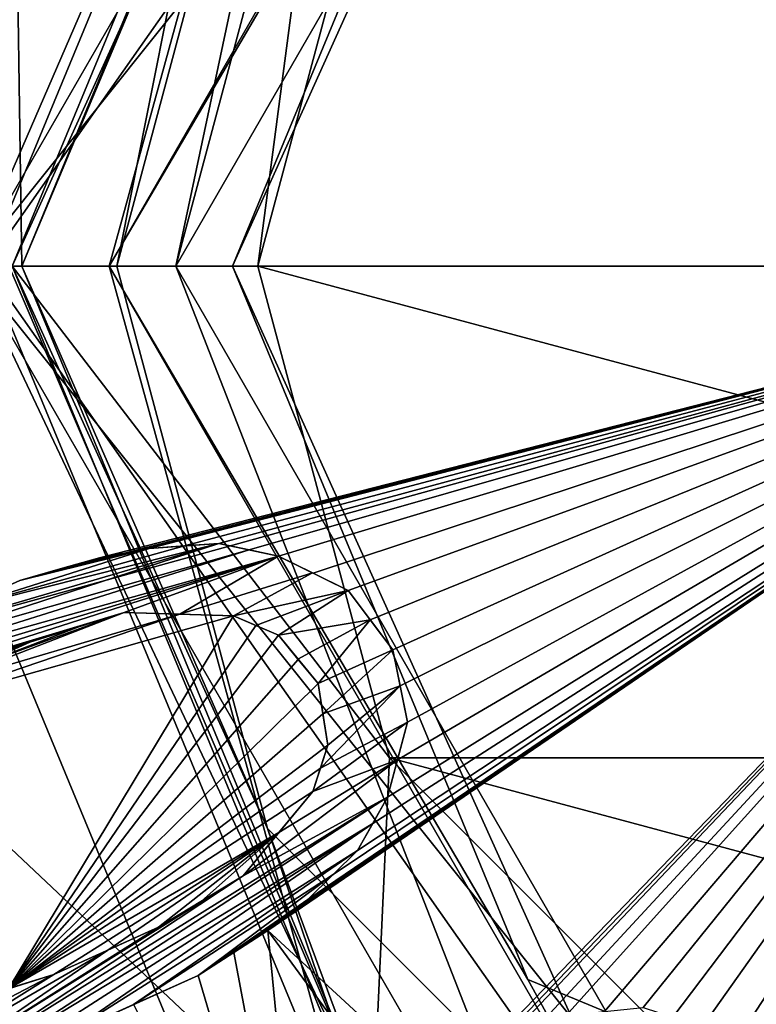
# Model space of a CAD drawing. Header units: millimetres. Extents: x -20 to 172, y -100 to 100.
# Tile 330 of 346: x 112 to 117, y 69 to 75. Entities that reach past the tile are written whole.
import ezdxf

# ---------------------------------------------------------------- set-up
doc = ezdxf.new("R2010")
doc.units = ezdxf.units.MM
doc.header["$LTSCALE"] = 37.722908
for name, color, linetype in [('1328', 7, 'CONTINUOUS'), ('1329', 7, 'CONTINUOUS'), ('1332', 7, 'CONTINUOUS'), ('1333', 7, 'CONTINUOUS'), ('1636', 7, 'CONTINUOUS'), ('1637', 7, 'CONTINUOUS'), ('1644', 7, 'CONTINUOUS'), ('1645', 7, 'CONTINUOUS'), ('1646', 7, 'CONTINUOUS'), ('1647', 7, 'CONTINUOUS'), ('1648', 7, 'CONTINUOUS'), ('1649', 7, 'CONTINUOUS'), ('1795', 7, 'CONTINUOUS'), ('1796', 7, 'CONTINUOUS'), ('1797', 7, 'CONTINUOUS'), ('1798', 7, 'CONTINUOUS'), ('3853', 7, 'CONTINUOUS'), ('3854', 7, 'CONTINUOUS'), ('3856', 7, 'CONTINUOUS'), ('3857', 7, 'CONTINUOUS'), ('3870', 7, 'CONTINUOUS'), ('3875', 7, 'CONTINUOUS'), ('3876', 7, 'CONTINUOUS'), ('3878', 7, 'CONTINUOUS'), ('3879', 7, 'CONTINUOUS'), ('3880', 7, 'CONTINUOUS'), ('3881', 7, 'CONTINUOUS'), ('3882', 7, 'CONTINUOUS'), ('4024', 7, 'CONTINUOUS'), ('4025', 7, 'CONTINUOUS'), ('4026', 7, 'CONTINUOUS'), ('4027', 7, 'CONTINUOUS'), ('4028', 7, 'CONTINUOUS'), ('4029', 7, 'CONTINUOUS'), ('4030', 7, 'CONTINUOUS'), ('4031', 7, 'CONTINUOUS'), ('4032', 7, 'CONTINUOUS'), ('4033', 7, 'CONTINUOUS'), ('4034', 7, 'CONTINUOUS'), ('4035', 7, 'CONTINUOUS'), ('4036', 7, 'CONTINUOUS'), ('4037', 7, 'CONTINUOUS'), ('4050', 7, 'CONTINUOUS'), ('4058', 7, 'CONTINUOUS'), ('4059', 7, 'CONTINUOUS'), ('4060', 7, 'CONTINUOUS'), ('4061', 7, 'CONTINUOUS'), ('4062', 7, 'CONTINUOUS'), ('4063', 7, 'CONTINUOUS'), ('4064', 7, 'CONTINUOUS'), ('4065', 7, 'CONTINUOUS'), ('4066', 7, 'CONTINUOUS'), ('4067', 7, 'CONTINUOUS'), ('4069', 7, 'CONTINUOUS')]:
    doc.layers.add(name, color=color, linetype=linetype)

msp = doc.modelspace()

# ---------------------------------------------------------------- linework, layer by layer
at = {"layer": '1328', "color": 7, "linetype": 'Continuous', "true_color": 0xf5f5f5}
for points in [[(111, 73.5, -15), (109.3935, 84.1065, -15), (113.636, 79.864, -15), (111, 73.5, -15)], [(109.3935, 62.8935, -15), (105, 73.5, -15), (113.636, 67.136, -15), (109.3935, 62.8935, -15)], [(113.636, 67.136, -15), (105, 73.5, -15), (111, 73.5, -15), (113.636, 67.136, -15)]]:
    msp.add_3dface(points, dxfattribs=at)
at = {"layer": '1329', "color": 7, "linetype": 'Continuous', "true_color": 0xf5f5f5}
for points in [[(109.3935, 84.1065, -12), (105, 73.5, -12), (113.636, 79.864, -12), (109.3935, 84.1065, -12)], [(113.636, 79.864, -12), (105, 73.5, -12), (111, 73.5, -12), (113.636, 79.864, -12)], [(111, 73.5, -12), (109.3935, 62.8935, -12), (113.636, 67.136, -12), (111, 73.5, -12)]]:
    msp.add_3dface(points, dxfattribs=at)
at = {"layer": '1332', "color": 7, "linetype": 'Continuous', "true_color": 0xf5f5f5}
for points in [[(113.636, 67.136, -15), (111, 73.5, -15), (113.636, 67.136, -12), (113.636, 67.136, -15)], [(111, 73.5, -15), (111, 73.5, -12), (113.636, 67.136, -12), (111, 73.5, -15)]]:
    msp.add_3dface(points, dxfattribs=at)
at = {"layer": '1333', "color": 7, "linetype": 'Continuous', "true_color": 0xf5f5f5}
for points in [[(111, 73.5, -15), (113.636, 79.864, -15), (111, 73.5, -12), (111, 73.5, -15)], [(113.636, 79.864, -15), (113.636, 79.864, -12), (111, 73.5, -12), (113.636, 79.864, -15)]]:
    msp.add_3dface(points, dxfattribs=at)
at = {"layer": '1636', "color": 7, "linetype": 'Continuous', "true_color": 0xf5f5f5}
for points in [[(111.75, 73.5, -15), (115.875, 80.6447, -15), (108, 73.5, -15), (111.75, 73.5, -15)], [(108, 73.5, -15), (115.875, 80.6447, -15), (109.6088, 79.5008, -15), (108, 73.5, -15)], [(115.875, 66.3553, -15), (111.75, 73.5, -15), (109.6088, 67.4992, -15), (115.875, 66.3553, -15)]]:
    msp.add_3dface(points, dxfattribs=at)
at = {"layer": '1637', "color": 7, "linetype": 'Continuous', "true_color": 0xf5f5f5}
for points in [[(111.75, 73.5, -28.55), (109.6088, 79.5008, -28.55), (114.3619, 79.5221, -28.55), (111.75, 73.5, -28.55)], [(109.6088, 67.4992, -28.55), (108, 73.5, -28.55), (114.776, 67.1154, -28.55), (109.6088, 67.4992, -28.55)], [(114.776, 67.1154, -28.55), (108, 73.5, -28.55), (111.75, 73.5, -28.55), (114.776, 67.1154, -28.55)]]:
    msp.add_3dface(points, dxfattribs=at)
at = {"layer": '1644', "color": 7, "linetype": 'Continuous', "true_color": 0xf5f5f5}
for points in [[(114.0093, 76.9587, -27.2175), (116.5413, 79.4907, -27.2175), (113.0825, 73.5, -16.3325), (114.0093, 76.9587, -27.2175)], [(113.0825, 73.5, -16.3325), (116.5413, 79.4907, -27.2175), (116.5413, 79.4907, -16.3325), (113.0825, 73.5, -16.3325)], [(113.0825, 73.5, -27.2175), (114.0093, 76.9587, -27.2175), (113.0825, 73.5, -16.3325), (113.0825, 73.5, -27.2175)]]:
    msp.add_3dface(points, dxfattribs=at)
at = {"layer": '1645', "color": 7, "linetype": 'Continuous', "true_color": 0xf5f5f5}
for points in [[(113.0825, 73.5, -27.2175), (113.0825, 73.5, -16.3325), (116.5413, 67.5093, -16.3325), (113.0825, 73.5, -27.2175)], [(116.5413, 67.5093, -27.2175), (113.0825, 73.5, -27.2175), (116.5413, 67.5093, -16.3325), (116.5413, 67.5093, -27.2175)]]:
    msp.add_3dface(points, dxfattribs=at)
at = {"layer": '1646', "color": 7, "linetype": 'Continuous', "true_color": 0xf5f5f5}
for points in [[(114.776, 67.1154, -28.55), (111.75, 73.5, -28.55), (116.5413, 67.5093, -27.2175), (114.776, 67.1154, -28.55)], [(111.75, 73.5, -28.55), (113.0825, 73.5, -27.2175), (116.5413, 67.5093, -27.2175), (111.75, 73.5, -28.55)]]:
    msp.add_3dface(points, dxfattribs=at)
at = {"layer": '1647', "color": 7, "linetype": 'Continuous', "true_color": 0xf5f5f5}
for points in [[(111.75, 73.5, -28.55), (114.3619, 79.5221, -28.55), (113.0825, 73.5, -27.2175), (111.75, 73.5, -28.55)], [(114.3619, 79.5221, -28.55), (114.0093, 76.9587, -27.2175), (113.0825, 73.5, -27.2175), (114.3619, 79.5221, -28.55)]]:
    msp.add_3dface(points, dxfattribs=at)
at = {"layer": '1648', "color": 7, "linetype": 'Continuous', "true_color": 0xf5f5f5}
for points in [[(111.75, 73.5, -15), (115.875, 66.3553, -15), (113.0825, 73.5, -16.3325), (111.75, 73.5, -15)], [(113.0825, 73.5, -16.3325), (115.875, 66.3553, -15), (116.5413, 67.5093, -16.3325), (113.0825, 73.5, -16.3325)]]:
    msp.add_3dface(points, dxfattribs=at)
at = {"layer": '1649', "color": 7, "linetype": 'Continuous', "true_color": 0xf5f5f5}
for points in [[(115.875, 80.6447, -15), (111.75, 73.5, -15), (116.5413, 79.4907, -16.3325), (115.875, 80.6447, -15)], [(111.75, 73.5, -15), (113.0825, 73.5, -16.3325), (116.5413, 79.4907, -16.3325), (111.75, 73.5, -15)]]:
    msp.add_3dface(points, dxfattribs=at)
at = {"layer": '1795', "color": 250, "linetype": 'Continuous', "true_color": 0x191919}
for points in [[(111.85, 73.5, -61), (114.2371, 67.7371, -61), (112.65, 73.5, -60.2), (111.85, 73.5, -61)], [(114.2371, 67.7371, -61), (111.85, 73.5, -61), (116.325, 67.1347, -61.8), (114.2371, 67.7371, -61)], [(116.325, 67.1347, -61.8), (111.85, 73.5, -61), (112.65, 73.5, -61.8), (116.325, 67.1347, -61.8)], [(112.65, 73.5, -60.2), (114.2371, 67.7371, -61), (116.325, 67.1347, -60.2), (112.65, 73.5, -60.2)]]:
    msp.add_3dface(points, dxfattribs=at)
at = {"layer": '1796', "color": 250, "linetype": 'Continuous', "true_color": 0x191919}
for points in [[(112.65, 73.5, -60.2), (116.325, 67.1347, -60.2), (113.45, 73.5, -61), (112.65, 73.5, -60.2)], [(116.325, 67.1347, -61.8), (112.65, 73.5, -61.8), (115.3685, 68.8685, -61), (116.325, 67.1347, -61.8)], [(115.3685, 68.8685, -61), (112.65, 73.5, -61.8), (113.45, 73.5, -61), (115.3685, 68.8685, -61)], [(116.325, 67.1347, -60.2), (115.3685, 68.8685, -61), (113.45, 73.5, -61), (116.325, 67.1347, -60.2)], [(116.325, 67.1347, -60.2), (120, 66.95, -61), (115.3685, 68.8685, -61), (116.325, 67.1347, -60.2)], [(120, 66.95, -61), (116.325, 67.1347, -61.8), (115.3685, 68.8685, -61), (120, 66.95, -61)]]:
    msp.add_3dface(points, dxfattribs=at)
at = {"layer": '1797', "color": 250, "linetype": 'Continuous', "true_color": 0x191919}
for points in [[(111.85, 73.5, -61), (112.65, 73.5, -60.2), (116.325, 79.8653, -60.2), (111.85, 73.5, -61)], [(111.85, 73.5, -61), (116.325, 79.8653, -60.2), (114.2371, 79.2629, -61), (111.85, 73.5, -61)], [(112.65, 73.5, -61.8), (114.2371, 79.2629, -61), (116.325, 79.8653, -61.8), (112.65, 73.5, -61.8)], [(112.65, 73.5, -61.8), (111.85, 73.5, -61), (114.2371, 79.2629, -61), (112.65, 73.5, -61.8)]]:
    msp.add_3dface(points, dxfattribs=at)
at = {"layer": '1798', "color": 250, "linetype": 'Continuous', "true_color": 0x191919}
for points in [[(116.325, 79.8653, -60.2), (112.65, 73.5, -60.2), (115.3685, 78.1315, -61), (116.325, 79.8653, -60.2)], [(113.45, 73.5, -61), (112.65, 73.5, -61.8), (116.325, 79.8653, -61.8), (113.45, 73.5, -61)], [(113.45, 73.5, -61), (116.325, 79.8653, -61.8), (115.3685, 78.1315, -61), (113.45, 73.5, -61)], [(112.65, 73.5, -60.2), (113.45, 73.5, -61), (115.3685, 78.1315, -61), (112.65, 73.5, -60.2)]]:
    msp.add_3dface(points, dxfattribs=at)
at = {"layer": '3853', "color": 7, "linetype": 'Continuous', "true_color": 0xf5f5f5}
for points in [[(111.1972, 71.0649, 19.0401), (120, 73.5, 20.5), (110.7227, 73.5, 18.9925), (111.1972, 71.0649, 19.0401)], [(112.0697, 71.4592, 19.3325), (120, 73.5, 20.5), (111.1972, 71.0649, 19.0401), (112.0697, 71.4592, 19.3325)], [(112.5866, 71.607, 19.4833), (120, 73.5, 20.5), (112.0697, 71.4592, 19.3325), (112.5866, 71.607, 19.4833)], [(112.7498, 71.6375, 19.5276), (120, 73.5, 20.5), (112.5866, 71.607, 19.4833), (112.7498, 71.6375, 19.5276)], [(112.9096, 71.6673, 19.57), (120, 73.5, 20.5), (112.7498, 71.6375, 19.5276), (112.9096, 71.6673, 19.57)], [(113.1391, 71.684, 19.6275), (120, 73.5, 20.5), (112.9096, 71.6673, 19.57), (113.1391, 71.684, 19.6275)], [(113.3617, 71.7001, 19.6813), (120, 73.5, 20.5), (113.1391, 71.684, 19.6275), (113.3617, 71.7001, 19.6813)], [(113.5584, 71.6584, 19.7237), (120, 73.5, 20.5), (113.3617, 71.7001, 19.6813), (113.5584, 71.6584, 19.7237)], [(113.749, 71.618, 19.7635), (120, 73.5, 20.5), (113.5584, 71.6584, 19.7237), (113.749, 71.618, 19.7635)], [(114.8229, 68.1341, 19.5354), (120, 73.5, 20.5), (113.6805, 69.1865, 19.4833), (114.8229, 68.1341, 19.5354)], [(113.6805, 69.1865, 19.4833), (120, 73.5, 20.5), (113.8123, 69.2897, 19.528), (113.6805, 69.1865, 19.4833)], [(113.975, 71.5057, 19.8044), (120, 73.5, 20.5), (113.749, 71.618, 19.7635), (113.975, 71.5057, 19.8044)], [(113.8123, 69.2897, 19.528), (120, 73.5, 20.5), (113.9391, 69.3891, 19.57), (113.8123, 69.2897, 19.528)], [(113.9391, 69.3891, 19.57), (120, 73.5, 20.5), (114.1032, 69.5502, 19.6274), (113.9391, 69.3891, 19.57)], [(114.2007, 71.3935, 19.843), (120, 73.5, 20.5), (113.975, 71.5057, 19.8044), (114.2007, 71.3935, 19.843)], [(114.1032, 69.5502, 19.6274), (120, 73.5, 20.5), (114.2626, 69.7068, 19.6813), (114.1032, 69.5502, 19.6274)], [(114.3437, 71.2044, 19.8571), (120, 73.5, 20.5), (114.2007, 71.3935, 19.843), (114.3437, 71.2044, 19.8571)], [(114.2626, 69.7068, 19.6813), (120, 73.5, 20.5), (114.3617, 69.8828, 19.7239), (114.2626, 69.7068, 19.6813)], [(114.4907, 71.0101, 19.8695), (120, 73.5, 20.5), (114.3437, 71.2044, 19.8571), (114.4907, 71.0101, 19.8695)], [(114.3617, 69.8828, 19.7239), (120, 73.5, 20.5), (114.4569, 70.0518, 19.7635), (114.3617, 69.8828, 19.7239)], [(114.4569, 70.0518, 19.7635), (120, 73.5, 20.5), (114.522, 70.2959, 19.8045), (114.4569, 70.0518, 19.7635)], [(114.5388, 70.7746, 19.8572), (120, 73.5, 20.5), (114.4907, 71.0101, 19.8695), (114.5388, 70.7746, 19.8572)], [(114.522, 70.2959, 19.8045), (120, 73.5, 20.5), (114.5868, 70.5392, 19.843), (114.522, 70.2959, 19.8045)], [(114.5868, 70.5392, 19.843), (120, 73.5, 20.5), (114.5388, 70.7746, 19.8572), (114.5868, 70.5392, 19.843)], [(115.0379, 68.3179, 19.608), (120, 73.5, 20.5), (114.8229, 68.1341, 19.5354), (115.0379, 68.3179, 19.608)], [(115.2443, 68.4944, 19.6748), (120, 73.5, 20.5), (115.0379, 68.3179, 19.608), (115.2443, 68.4944, 19.6748)], [(115.4318, 68.5648, 19.7178), (120, 73.5, 20.5), (115.2443, 68.4944, 19.6748), (115.4318, 68.5648, 19.7178)], [(115.6149, 68.6337, 19.7584), (120, 73.5, 20.5), (115.4318, 68.5648, 19.7178), (115.6149, 68.6337, 19.7584)], [(115.8653, 68.6607, 19.8003), (120, 73.5, 20.5), (115.6149, 68.6337, 19.7584), (115.8653, 68.6607, 19.8003)], [(116.1165, 68.6877, 19.84), (120, 73.5, 20.5), (115.8653, 68.6607, 19.8003), (116.1165, 68.6877, 19.84)], [(116.3091, 68.6256, 19.855), (120, 73.5, 20.5), (116.1165, 68.6877, 19.84), (116.3091, 68.6256, 19.855)], [(116.5018, 68.5635, 19.8685), (120, 73.5, 20.5), (116.3091, 68.6256, 19.855), (116.5018, 68.5635, 19.8685)], [(116.6982, 68.4355, 19.8695), (120, 73.5, 20.5), (116.5018, 68.5635, 19.8685), (116.6982, 68.4355, 19.8695)], [(116.8945, 68.3075, 19.8685), (120, 73.5, 20.5), (116.6982, 68.4355, 19.8695), (116.8945, 68.3075, 19.8685)], [(112.332, 71.5342, 19.4104), (112.5866, 71.607, 19.4833), (112.0697, 71.4592, 19.3325), (112.332, 71.5342, 19.4104)], [(111.6416, 71.2657, 19.1935), (112.0697, 71.4592, 19.3325), (111.1972, 71.0649, 19.0401), (111.6416, 71.2657, 19.1935)], [(113.4581, 69.0439, 19.4106), (113.9445, 66.4719, 18.9926), (113.6805, 69.1865, 19.4833), (113.4581, 69.0439, 19.4106)], [(114.6486, 67.8668, 19.451), (114.8229, 68.1341, 19.5354), (113.6805, 69.1865, 19.4833), (114.6486, 67.8668, 19.451)], [(113.9445, 66.4719, 18.9926), (114.6486, 67.8668, 19.451), (113.6805, 69.1865, 19.4833), (113.9445, 66.4719, 18.9926)], [(113.228, 68.8963, 19.3325), (113.9445, 66.4719, 18.9926), (113.4581, 69.0439, 19.4106), (113.228, 68.8963, 19.3325)], [(112.8086, 68.7067, 19.1964), (113.9445, 66.4719, 18.9926), (113.228, 68.8963, 19.3325), (112.8086, 68.7067, 19.1964)]]:
    msp.add_3dface(points, dxfattribs=at)
at = {"layer": '3854', "color": 7, "linetype": 'Continuous', "true_color": 0xf5f5f5}
for points in [[(114.3575, 67.8559, -10), (112.019, 73.5, -10), (114.3566, 67.8566, -66.4045), (114.3575, 67.8559, -10)], [(114.3566, 67.8566, -66.4045), (112.019, 73.5, -10), (112.019, 73.5, -66.4045), (114.3566, 67.8566, -66.4045)]]:
    msp.add_3dface(points, dxfattribs=at)
at = {"layer": '3856', "color": 7, "linetype": 'Continuous', "true_color": 0xf5f5f5}
for points in [[(105.7613, 83.845, 14.625), (102.4, 73.5, 14.625), (112.9127, 79.4866, 18.9925), (105.7613, 83.845, 14.625)], [(120, 73.5, 20.5), (118.4489, 82.6467, 18.9925), (112.9127, 79.4866, 18.9925), (120, 73.5, 20.5)], [(102.4, 73.5, 14.625), (110.7227, 73.5, 18.9925), (112.9127, 79.4866, 18.9925), (102.4, 73.5, 14.625)], [(110.7227, 73.5, 18.9925), (120, 73.5, 20.5), (112.9127, 79.4866, 18.9925), (110.7227, 73.5, 18.9925)], [(111.455, 70.7527, 19.0913), (111.1798, 70.5854, 18.9885), (113.109, 71.2399, 19.5883), (111.455, 70.7527, 19.0913)], [(113.109, 71.2399, 19.5883), (111.1798, 70.5854, 18.9885), (113.4578, 71.2292, 19.6699), (113.109, 71.2399, 19.5883)], [(111.1798, 70.5854, 18.9885), (111.9958, 68.8094, 18.9925), (113.4578, 71.2292, 19.6699), (111.1798, 70.5854, 18.9885)], [(111.8033, 70.9101, 19.2107), (111.455, 70.7527, 19.0913), (112.7474, 71.2511, 19.499), (111.8033, 70.9101, 19.2107)], [(112.7474, 71.2511, 19.499), (111.455, 70.7527, 19.0913), (113.109, 71.2399, 19.5883), (112.7474, 71.2511, 19.499)], [(112.4463, 71.157, 19.4124), (111.8033, 70.9101, 19.2107), (112.7474, 71.2511, 19.499), (112.4463, 71.157, 19.4124)], [(113.4578, 71.2292, 19.6699), (111.9958, 68.8094, 18.9925), (113.6029, 71.1663, 19.6977), (113.4578, 71.2292, 19.6699)], [(112.1336, 71.0594, 19.3186), (111.8033, 70.9101, 19.2107), (112.4463, 71.157, 19.4124), (112.1336, 71.0594, 19.3186)], [(113.6029, 71.1663, 19.6977), (111.9958, 68.8094, 18.9925), (113.7482, 71.1032, 19.7247), (113.6029, 71.1663, 19.6977)], [(113.7482, 71.1032, 19.7247), (111.9958, 68.8094, 18.9925), (113.8771, 70.9472, 19.7391), (113.7482, 71.1032, 19.7247)], [(113.8771, 70.9472, 19.7391), (111.9958, 68.8094, 18.9925), (114.006, 70.7911, 19.7521), (113.8771, 70.9472, 19.7391)], [(114.006, 70.7911, 19.7521), (111.9958, 68.8094, 18.9925), (114.0376, 70.5936, 19.7393), (114.006, 70.7911, 19.7521)], [(114.0376, 70.5936, 19.7393), (111.9958, 68.8094, 18.9925), (114.0699, 70.3913, 19.7247), (114.0376, 70.5936, 19.7393)], [(114.0699, 70.3913, 19.7247), (111.9958, 68.8094, 18.9925), (114.0213, 70.2407, 19.6977), (114.0699, 70.3913, 19.7247)], [(114.0213, 70.2407, 19.6977), (111.9958, 68.8094, 18.9925), (113.9726, 70.0901, 19.6699), (114.0213, 70.2407, 19.6977)], [(113.9726, 70.0901, 19.6699), (111.9958, 68.8094, 18.9925), (113.7516, 69.8229, 19.5889), (113.9726, 70.0901, 19.6699)], [(111.9958, 68.8094, 18.9925), (112.2915, 68.9017, 19.0913), (113.7516, 69.8229, 19.5889), (111.9958, 68.8094, 18.9925)], [(113.7516, 69.8229, 19.5889), (112.2915, 68.9017, 19.0913), (112.6413, 69.0598, 19.2111), (113.7516, 69.8229, 19.5889)], [(112.9701, 69.2084, 19.3186), (113.7516, 69.8229, 19.5889), (112.6413, 69.0598, 19.2111), (112.9701, 69.2084, 19.3186)], [(113.2498, 69.3784, 19.4124), (113.7516, 69.8229, 19.5889), (112.9701, 69.2084, 19.3186), (113.2498, 69.3784, 19.4124)], [(113.5196, 69.5425, 19.499), (113.7516, 69.8229, 19.5889), (113.2498, 69.3784, 19.4124), (113.5196, 69.5425, 19.499)]]:
    msp.add_3dface(points, dxfattribs=at)
at = {"layer": '3857', "color": 7, "linetype": 'Continuous', "true_color": 0xf5f5f5}
for points in [[(112.019, 73.5, -10), (114.3575, 79.1441, -10), (112.019, 73.5, -66.4045), (112.019, 73.5, -10)], [(112.019, 73.5, -66.4045), (114.3575, 79.1441, -10), (114.3566, 79.1434, -66.4045), (112.019, 73.5, -66.4045)]]:
    msp.add_3dface(points, dxfattribs=at)
at = {"layer": '3870', "color": 7, "linetype": 'Continuous', "true_color": 0xf5f5f5}
for points in [[(114.4698, 76.6918, -68), (126.3855, 73.5, -68), (113.6145, 73.5, -68), (114.4698, 76.6918, -68)], [(125.5302, 76.6918, -68), (126.3855, 73.5, -68), (114.4698, 76.6918, -68), (125.5302, 76.6918, -68)], [(113.6145, 73.5, -68), (126.3855, 73.5, -68), (125.5302, 70.3082, -68), (113.6145, 73.5, -68)], [(114.4698, 70.3082, -68), (113.6145, 73.5, -68), (125.5302, 70.3082, -68), (114.4698, 70.3082, -68)], [(116.8082, 67.9698, -68), (114.4698, 70.3082, -68), (123.1918, 67.9698, -68), (116.8082, 67.9698, -68)], [(123.1918, 67.9698, -68), (114.4698, 70.3082, -68), (125.5302, 70.3082, -68), (123.1918, 67.9698, -68)]]:
    msp.add_3dface(points, dxfattribs=at)
at = {"layer": '3875', "color": 7, "linetype": 'Continuous', "true_color": 0xf5f5f5}
for points in [[(113.6145, 73.5, -68), (114.4698, 70.3082, -68), (112.019, 73.5, -66.4045), (113.6145, 73.5, -68)], [(114.4698, 70.3082, -68), (114.3566, 67.8566, -66.4045), (112.019, 73.5, -66.4045), (114.4698, 70.3082, -68)], [(114.4698, 70.3082, -68), (116.8082, 67.9698, -68), (114.3566, 67.8566, -66.4045), (114.4698, 70.3082, -68)]]:
    msp.add_3dface(points, dxfattribs=at)
at = {"layer": '3876', "color": 7, "linetype": 'Continuous', "true_color": 0xf5f5f5}
for points in [[(113.6145, 73.5, -68), (112.019, 73.5, -66.4045), (114.3566, 79.1434, -66.4045), (113.6145, 73.5, -68)], [(114.4698, 76.6918, -68), (113.6145, 73.5, -68), (114.3566, 79.1434, -66.4045), (114.4698, 76.6918, -68)]]:
    msp.add_3dface(points, dxfattribs=at)
at = {"layer": '3878', "color": 7, "linetype": 'Continuous', "true_color": 0xf5f5f5}
for points in [[(112, 73.4981, 0.2898), (112, 79.1, 1.0205), (112.0825, 73.5, 0.2556), (112, 73.4981, 0.2898)], [(112, 79.1, 1.0205), (114.4015, 79.0985, 0.2556), (112.0825, 73.5, 0.2556), (112, 79.1, 1.0205)], [(114.4015, 67.9014, 0.2556), (112, 73.4981, 0.2898), (112.0825, 73.5, 0.2556), (114.4015, 67.9014, 0.2556)], [(112, 67.9, 1.0205), (112, 73.4981, 0.2898), (114.4015, 67.9014, 0.2556), (112, 67.9, 1.0205)]]:
    msp.add_3dface(points, dxfattribs=at)
at = {"layer": '3879', "color": 7, "linetype": 'Continuous', "true_color": 0xf5f5f5}
for points in [[(112.019, 73.5, -10), (113.6783, 77.1498, -10), (114.3575, 79.1441, -10), (112.019, 73.5, -10)], [(112.7, 73.5, -10), (113.6783, 77.1498, -10), (112.019, 73.5, -10), (112.7, 73.5, -10)], [(113.6783, 69.8502, -10), (112.7, 73.5, -10), (112.019, 73.5, -10), (113.6783, 69.8502, -10)], [(114.3575, 67.8559, -10), (113.6783, 69.8502, -10), (112.019, 73.5, -10), (114.3575, 67.8559, -10)], [(116.35, 67.178, -10), (113.6783, 69.8502, -10), (114.3575, 67.8559, -10), (116.35, 67.178, -10)]]:
    msp.add_3dface(points, dxfattribs=at)
at = {"layer": '3880', "color": 7, "linetype": 'Continuous', "true_color": 0xf5f5f5}
for points in [[(112.7, 73.5, -10), (113.6783, 69.8502, -10), (112.7, 73.5, -0.6683), (112.7, 73.5, -10)], [(112.7, 73.5, -0.6683), (113.6783, 69.8502, -10), (113.678, 69.85, -0.6683), (112.7, 73.5, -0.6683)], [(113.6783, 69.8502, -10), (116.35, 67.178, -10), (113.678, 69.85, -0.6683), (113.6783, 69.8502, -10)], [(113.678, 69.85, -0.6683), (116.35, 67.178, -10), (116.35, 67.178, -0.6683), (113.678, 69.85, -0.6683)]]:
    msp.add_3dface(points, dxfattribs=at)
at = {"layer": '3881', "color": 7, "linetype": 'Continuous', "true_color": 0xf5f5f5}
for points in [[(113.6783, 77.1498, -10), (112.7, 73.5, -10), (113.2549, 76.2916, -0.6683), (113.6783, 77.1498, -10)], [(112.7, 73.5, -10), (112.7, 73.5, -0.6683), (113.2549, 76.2916, -0.6683), (112.7, 73.5, -10)]]:
    msp.add_3dface(points, dxfattribs=at)
at = {"layer": '3882', "color": 7, "linetype": 'Continuous', "true_color": 0xf5f5f5}
for points in [[(114.4015, 79.0985, 0.2556), (113.2549, 76.2916, -0.6683), (112.0825, 73.5, 0.2556), (114.4015, 79.0985, 0.2556)], [(113.2549, 76.2916, -0.6683), (112.7, 73.5, -0.6683), (112.0825, 73.5, 0.2556), (113.2549, 76.2916, -0.6683)], [(112.7, 73.5, -0.6683), (113.678, 69.85, -0.6683), (112.0825, 73.5, 0.2556), (112.7, 73.5, -0.6683)], [(113.678, 69.85, -0.6683), (114.4015, 67.9014, 0.2556), (112.0825, 73.5, 0.2556), (113.678, 69.85, -0.6683)], [(113.678, 69.85, -0.6683), (116.35, 67.178, -0.6683), (114.4015, 67.9014, 0.2556), (113.678, 69.85, -0.6683)]]:
    msp.add_3dface(points, dxfattribs=at)
at = {"layer": '4024', "color": 7, "linetype": 'Continuous', "true_color": 0xf5f5f5}
for points in [[(112.8086, 68.7067, 19.1964), (113.228, 68.8963, 19.3325), (112.3555, 68.5019, 20.0907), (112.8086, 68.7067, 19.1964)], [(113.228, 68.8963, 19.3325), (113.228, 68.8963, 20.3725), (112.3555, 68.5019, 20.0907), (113.228, 68.8963, 19.3325)], [(112.3555, 68.5019, 20.0907), (113.228, 68.8963, 20.3725), (112.8086, 68.7067, 20.2413), (112.3555, 68.5019, 20.0907)]]:
    msp.add_3dface(points, dxfattribs=at)
at = {"layer": '4025', "color": 7, "linetype": 'Continuous', "true_color": 0xf5f5f5}
for points in [[(113.4581, 69.0439, 19.4106), (113.6805, 69.1865, 19.4833), (113.228, 68.8963, 20.3725), (113.4581, 69.0439, 19.4106)], [(113.228, 68.8963, 20.3725), (113.6805, 69.1865, 19.4833), (113.6805, 69.1865, 20.518), (113.228, 68.8963, 20.3725)], [(113.228, 68.8963, 20.3725), (113.6805, 69.1865, 20.518), (113.4581, 69.0439, 20.4479), (113.228, 68.8963, 20.3725)], [(113.228, 68.8963, 19.3325), (113.4581, 69.0439, 19.4106), (113.228, 68.8963, 20.3725), (113.228, 68.8963, 19.3325)]]:
    msp.add_3dface(points, dxfattribs=at)
at = {"layer": '4026', "color": 7, "linetype": 'Continuous', "true_color": 0xf5f5f5}
for points in [[(113.8123, 69.2897, 19.528), (113.9391, 69.3891, 19.57), (113.6805, 69.1865, 20.518), (113.8123, 69.2897, 19.528)], [(113.6805, 69.1865, 20.518), (113.9391, 69.3891, 19.57), (113.9391, 69.3891, 20.6016), (113.6805, 69.1865, 20.518)], [(113.6805, 69.1865, 20.518), (113.9391, 69.3891, 20.6016), (113.8122, 69.2897, 20.5611), (113.6805, 69.1865, 20.518)], [(113.6805, 69.1865, 19.4833), (113.8123, 69.2897, 19.528), (113.6805, 69.1865, 20.518), (113.6805, 69.1865, 19.4833)]]:
    msp.add_3dface(points, dxfattribs=at)
at = {"layer": '4027', "color": 7, "linetype": 'Continuous', "true_color": 0xf5f5f5}
for points in [[(114.1032, 69.5502, 19.6274), (114.2626, 69.7068, 19.6813), (113.9391, 69.3891, 20.6016), (114.1032, 69.5502, 19.6274)], [(113.9391, 69.3891, 20.6016), (114.2626, 69.7068, 19.6813), (114.2626, 69.7068, 20.709), (113.9391, 69.3891, 20.6016)], [(113.9391, 69.3891, 20.6016), (114.2626, 69.7068, 20.709), (114.1033, 69.5504, 20.6571), (113.9391, 69.3891, 20.6016)], [(113.9391, 69.3891, 19.57), (114.1032, 69.5502, 19.6274), (113.9391, 69.3891, 20.6016), (113.9391, 69.3891, 19.57)]]:
    msp.add_3dface(points, dxfattribs=at)
at = {"layer": '4028', "color": 7, "linetype": 'Continuous', "true_color": 0xf5f5f5}
for points in [[(114.3617, 69.8828, 19.7239), (114.4569, 70.0518, 19.7635), (114.2626, 69.7068, 20.709), (114.3617, 69.8828, 19.7239)], [(114.2626, 69.7068, 20.709), (114.4569, 70.0518, 19.7635), (114.4569, 70.0518, 20.7884), (114.2626, 69.7068, 20.709)], [(114.2626, 69.7068, 20.709), (114.4569, 70.0518, 20.7884), (114.3617, 69.8828, 20.7502), (114.2626, 69.7068, 20.709)], [(114.2626, 69.7068, 19.6813), (114.3617, 69.8828, 19.7239), (114.2626, 69.7068, 20.709), (114.2626, 69.7068, 19.6813)]]:
    msp.add_3dface(points, dxfattribs=at)
at = {"layer": '4029', "color": 7, "linetype": 'Continuous', "true_color": 0xf5f5f5}
for points in [[(114.522, 70.2959, 19.8045), (114.5868, 70.5392, 19.843), (114.4569, 70.0518, 20.7884), (114.522, 70.2959, 19.8045)], [(114.4569, 70.0518, 20.7884), (114.5868, 70.5392, 19.843), (114.5868, 70.5392, 20.8651), (114.4569, 70.0518, 20.7884)], [(114.4569, 70.0518, 20.7884), (114.5868, 70.5392, 20.8651), (114.522, 70.2959, 20.8279), (114.4569, 70.0518, 20.7884)], [(114.4569, 70.0518, 19.7635), (114.522, 70.2959, 19.8045), (114.4569, 70.0518, 20.7884), (114.4569, 70.0518, 19.7635)]]:
    msp.add_3dface(points, dxfattribs=at)
at = {"layer": '4030', "color": 7, "linetype": 'Continuous', "true_color": 0xf5f5f5}
for points in [[(114.5388, 70.7746, 19.8572), (114.4907, 71.0101, 19.8695), (114.5868, 70.5392, 20.8651), (114.5388, 70.7746, 19.8572)], [(114.5868, 70.5392, 20.8651), (114.4907, 71.0101, 19.8695), (114.4907, 71.0101, 20.8907), (114.5868, 70.5392, 20.8651)], [(114.5868, 70.5392, 20.8651), (114.4907, 71.0101, 20.8907), (114.5386, 70.7753, 20.8789), (114.5868, 70.5392, 20.8651)], [(114.5868, 70.5392, 19.843), (114.5388, 70.7746, 19.8572), (114.5868, 70.5392, 20.8651), (114.5868, 70.5392, 19.843)]]:
    msp.add_3dface(points, dxfattribs=at)
at = {"layer": '4031', "color": 7, "linetype": 'Continuous', "true_color": 0xf5f5f5}
for points in [[(114.4907, 71.0101, 19.8695), (114.3437, 71.2044, 19.8571), (114.2007, 71.3935, 20.8651), (114.4907, 71.0101, 19.8695)], [(114.4907, 71.0101, 19.8695), (114.2007, 71.3935, 20.8651), (114.3438, 71.2044, 20.8787), (114.4907, 71.0101, 19.8695)], [(114.3437, 71.2044, 19.8571), (114.2007, 71.3935, 19.843), (114.2007, 71.3935, 20.8651), (114.3437, 71.2044, 19.8571)], [(114.4907, 71.0101, 20.8907), (114.4907, 71.0101, 19.8695), (114.3438, 71.2044, 20.8787), (114.4907, 71.0101, 20.8907)]]:
    msp.add_3dface(points, dxfattribs=at)
at = {"layer": '4032', "color": 7, "linetype": 'Continuous', "true_color": 0xf5f5f5}
for points in [[(114.2007, 71.3935, 19.843), (113.975, 71.5057, 19.8044), (113.749, 71.618, 20.7884), (114.2007, 71.3935, 19.843)], [(114.2007, 71.3935, 19.843), (113.749, 71.618, 20.7884), (113.9694, 71.5085, 20.8269), (114.2007, 71.3935, 19.843)], [(113.975, 71.5057, 19.8044), (113.749, 71.618, 19.7635), (113.749, 71.618, 20.7884), (113.975, 71.5057, 19.8044)], [(114.2007, 71.3935, 20.8651), (114.2007, 71.3935, 19.843), (113.9694, 71.5085, 20.8269), (114.2007, 71.3935, 20.8651)]]:
    msp.add_3dface(points, dxfattribs=at)
at = {"layer": '4033', "color": 7, "linetype": 'Continuous', "true_color": 0xf5f5f5}
for points in [[(113.749, 71.618, 19.7635), (113.5584, 71.6584, 19.7237), (113.3617, 71.7001, 20.709), (113.749, 71.618, 19.7635)], [(113.749, 71.618, 19.7635), (113.3617, 71.7001, 20.709), (113.5584, 71.6584, 20.75), (113.749, 71.618, 19.7635)], [(113.5584, 71.6584, 19.7237), (113.3617, 71.7001, 19.6813), (113.3617, 71.7001, 20.709), (113.5584, 71.6584, 19.7237)], [(113.749, 71.618, 20.7884), (113.749, 71.618, 19.7635), (113.5584, 71.6584, 20.75), (113.749, 71.618, 20.7884)]]:
    msp.add_3dface(points, dxfattribs=at)
at = {"layer": '4034', "color": 7, "linetype": 'Continuous', "true_color": 0xf5f5f5}
for points in [[(113.3617, 71.7001, 19.6813), (113.1391, 71.684, 19.6275), (112.9096, 71.6673, 20.6016), (113.3617, 71.7001, 19.6813)], [(113.3617, 71.7001, 19.6813), (112.9096, 71.6673, 20.6016), (113.1391, 71.684, 20.6571), (113.3617, 71.7001, 19.6813)], [(113.1391, 71.684, 19.6275), (112.9096, 71.6673, 19.57), (112.9096, 71.6673, 20.6016), (113.1391, 71.684, 19.6275)], [(113.3617, 71.7001, 20.709), (113.3617, 71.7001, 19.6813), (113.1391, 71.684, 20.6571), (113.3617, 71.7001, 20.709)]]:
    msp.add_3dface(points, dxfattribs=at)
at = {"layer": '4035', "color": 7, "linetype": 'Continuous', "true_color": 0xf5f5f5}
for points in [[(112.9096, 71.6673, 19.57), (112.7498, 71.6375, 19.5276), (112.5866, 71.607, 20.518), (112.9096, 71.6673, 19.57)], [(112.9096, 71.6673, 19.57), (112.5866, 71.607, 20.518), (112.7498, 71.6375, 20.5608), (112.9096, 71.6673, 19.57)], [(112.9096, 71.6673, 20.6016), (112.9096, 71.6673, 19.57), (112.7498, 71.6375, 20.5608), (112.9096, 71.6673, 20.6016)], [(112.7498, 71.6375, 19.5276), (112.5866, 71.607, 19.4833), (112.5866, 71.607, 20.518), (112.7498, 71.6375, 19.5276)]]:
    msp.add_3dface(points, dxfattribs=at)
at = {"layer": '4036', "color": 7, "linetype": 'Continuous', "true_color": 0xf5f5f5}
for points in [[(112.5866, 71.607, 19.4833), (112.332, 71.5342, 19.4104), (112.0697, 71.4592, 20.3725), (112.5866, 71.607, 19.4833)], [(112.5866, 71.607, 19.4833), (112.0697, 71.4592, 20.3725), (112.3319, 71.5342, 20.4477), (112.5866, 71.607, 19.4833)], [(112.5866, 71.607, 20.518), (112.5866, 71.607, 19.4833), (112.3319, 71.5342, 20.4477), (112.5866, 71.607, 20.518)], [(112.332, 71.5342, 19.4104), (112.0697, 71.4592, 19.3325), (112.0697, 71.4592, 20.3725), (112.332, 71.5342, 19.4104)]]:
    msp.add_3dface(points, dxfattribs=at)
at = {"layer": '4037', "color": 7, "linetype": 'Continuous', "true_color": 0xf5f5f5}
for points in [[(112.0697, 71.4592, 19.3325), (111.6416, 71.2657, 19.1935), (111.1972, 71.0649, 20.0907), (112.0697, 71.4592, 19.3325)], [(112.0697, 71.4592, 19.3325), (111.1972, 71.0649, 20.0907), (111.6417, 71.2658, 20.2386), (112.0697, 71.4592, 19.3325)], [(112.0697, 71.4592, 20.3725), (112.0697, 71.4592, 19.3325), (111.6417, 71.2658, 20.2386), (112.0697, 71.4592, 20.3725)]]:
    msp.add_3dface(points, dxfattribs=at)
at = {"layer": '4050', "color": 7, "linetype": 'Continuous', "true_color": 0xf5f5f5}
for points in [[(112.2915, 68.9017, 19.0913), (111.9958, 68.8094, 18.9925), (111.6777, 68.71, 19.9382), (112.2915, 68.9017, 19.0913)], [(112.2915, 68.9017, 19.0913), (111.6777, 68.71, 19.9382), (111.9839, 68.8057, 20.0409), (112.2915, 68.9017, 19.0913)], [(112.2915, 68.9017, 20.14), (112.2915, 68.9017, 19.0913), (111.9839, 68.8057, 20.0409), (112.2915, 68.9017, 20.14)]]:
    msp.add_3dface(points, dxfattribs=at)
at = {"layer": '4058', "color": 7, "linetype": 'Continuous', "true_color": 0xf5f5f5}
for points in [[(111.455, 70.7527, 20.14), (112.1336, 71.0594, 20.3591), (111.8033, 70.9101, 20.2551), (111.455, 70.7527, 20.14)], [(111.8033, 70.9101, 19.2107), (112.1336, 71.0594, 19.3186), (111.455, 70.7527, 20.14), (111.8033, 70.9101, 19.2107)], [(111.455, 70.7527, 20.14), (112.1336, 71.0594, 19.3186), (112.1336, 71.0594, 20.3591), (111.455, 70.7527, 20.14)]]:
    msp.add_3dface(points, dxfattribs=at)
at = {"layer": '4059', "color": 7, "linetype": 'Continuous', "true_color": 0xf5f5f5}
for points in [[(112.4463, 71.157, 19.4124), (112.7474, 71.2511, 19.499), (112.1336, 71.0594, 20.3591), (112.4463, 71.157, 19.4124)], [(112.1336, 71.0594, 20.3591), (112.7474, 71.2511, 19.499), (112.7474, 71.2511, 20.5331), (112.1336, 71.0594, 20.3591)], [(112.1336, 71.0594, 19.3186), (112.4463, 71.157, 19.4124), (112.1336, 71.0594, 20.3591), (112.1336, 71.0594, 19.3186)]]:
    msp.add_3dface(points, dxfattribs=at)
at = {"layer": '4060', "color": 7, "linetype": 'Continuous', "true_color": 0xf5f5f5}
for points in [[(112.7474, 71.2511, 20.5331), (113.4578, 71.2292, 20.698), (113.1088, 71.2399, 20.6193), (112.7474, 71.2511, 20.5331)], [(112.7474, 71.2511, 19.499), (113.109, 71.2399, 19.5883), (112.7474, 71.2511, 20.5331), (112.7474, 71.2511, 19.499)], [(113.109, 71.2399, 19.5883), (113.4578, 71.2292, 19.6699), (112.7474, 71.2511, 20.5331), (113.109, 71.2399, 19.5883)], [(112.7474, 71.2511, 20.5331), (113.4578, 71.2292, 19.6699), (113.4578, 71.2292, 20.698), (112.7474, 71.2511, 20.5331)]]:
    msp.add_3dface(points, dxfattribs=at)
at = {"layer": '4061', "color": 7, "linetype": 'Continuous', "true_color": 0xf5f5f5}
for points in [[(113.4578, 71.2292, 20.698), (113.7482, 71.1032, 20.751), (113.6029, 71.1662, 20.7249), (113.4578, 71.2292, 20.698)], [(113.4578, 71.2292, 19.6699), (113.6029, 71.1663, 19.6977), (113.4578, 71.2292, 20.698), (113.4578, 71.2292, 19.6699)], [(113.6029, 71.1663, 19.6977), (113.7482, 71.1032, 19.7247), (113.4578, 71.2292, 20.698), (113.6029, 71.1663, 19.6977)], [(113.4578, 71.2292, 20.698), (113.7482, 71.1032, 19.7247), (113.7482, 71.1032, 20.751), (113.4578, 71.2292, 20.698)]]:
    msp.add_3dface(points, dxfattribs=at)
at = {"layer": '4062', "color": 7, "linetype": 'Continuous', "true_color": 0xf5f5f5}
for points in [[(113.7482, 71.1032, 20.751), (114.006, 70.7911, 20.7774), (113.8753, 70.9494, 20.7647), (113.7482, 71.1032, 20.751)], [(113.7482, 71.1032, 19.7247), (113.8771, 70.9472, 19.7391), (113.7482, 71.1032, 20.751), (113.7482, 71.1032, 19.7247)], [(113.8771, 70.9472, 19.7391), (114.006, 70.7911, 19.7521), (113.7482, 71.1032, 20.751), (113.8771, 70.9472, 19.7391)], [(113.7482, 71.1032, 20.751), (114.006, 70.7911, 19.7521), (114.006, 70.7911, 20.7774), (113.7482, 71.1032, 20.751)]]:
    msp.add_3dface(points, dxfattribs=at)
at = {"layer": '4063', "color": 7, "linetype": 'Continuous', "true_color": 0xf5f5f5}
for points in [[(114.006, 70.7911, 19.7521), (114.0376, 70.5936, 19.7393), (114.0699, 70.3913, 20.751), (114.006, 70.7911, 19.7521)], [(114.006, 70.7911, 20.7774), (114.006, 70.7911, 19.7521), (114.0376, 70.5937, 20.7651), (114.006, 70.7911, 20.7774)], [(114.006, 70.7911, 19.7521), (114.0699, 70.3913, 20.751), (114.0376, 70.5937, 20.7651), (114.006, 70.7911, 19.7521)], [(114.0376, 70.5936, 19.7393), (114.0699, 70.3913, 19.7247), (114.0699, 70.3913, 20.751), (114.0376, 70.5936, 19.7393)]]:
    msp.add_3dface(points, dxfattribs=at)
at = {"layer": '4064', "color": 7, "linetype": 'Continuous', "true_color": 0xf5f5f5}
for points in [[(114.0699, 70.3913, 19.7247), (114.0213, 70.2407, 19.6977), (113.9726, 70.0901, 20.698), (114.0699, 70.3913, 19.7247)], [(114.0699, 70.3913, 19.7247), (113.9726, 70.0901, 20.698), (114.0212, 70.2407, 20.7249), (114.0699, 70.3913, 19.7247)], [(114.0699, 70.3913, 20.751), (114.0699, 70.3913, 19.7247), (114.0212, 70.2407, 20.7249), (114.0699, 70.3913, 20.751)], [(114.0213, 70.2407, 19.6977), (113.9726, 70.0901, 19.6699), (113.9726, 70.0901, 20.698), (114.0213, 70.2407, 19.6977)]]:
    msp.add_3dface(points, dxfattribs=at)
at = {"layer": '4065', "color": 7, "linetype": 'Continuous', "true_color": 0xf5f5f5}
for points in [[(113.9726, 70.0901, 19.6699), (113.7516, 69.8229, 19.5889), (113.5196, 69.5425, 20.5331), (113.9726, 70.0901, 19.6699)], [(113.9726, 70.0901, 19.6699), (113.5196, 69.5425, 20.5331), (113.7516, 69.823, 20.6199), (113.9726, 70.0901, 19.6699)], [(113.9726, 70.0901, 20.698), (113.9726, 70.0901, 19.6699), (113.7516, 69.823, 20.6199), (113.9726, 70.0901, 20.698)], [(113.7516, 69.8229, 19.5889), (113.5196, 69.5425, 19.499), (113.5196, 69.5425, 20.5331), (113.7516, 69.8229, 19.5889)]]:
    msp.add_3dface(points, dxfattribs=at)
at = {"layer": '4066', "color": 7, "linetype": 'Continuous', "true_color": 0xf5f5f5}
for points in [[(113.5196, 69.5425, 19.499), (113.2498, 69.3784, 19.4124), (112.9701, 69.2084, 20.3591), (113.5196, 69.5425, 19.499)], [(113.5196, 69.5425, 19.499), (112.9701, 69.2084, 20.3591), (113.2498, 69.3784, 20.4496), (113.5196, 69.5425, 19.499)], [(113.5196, 69.5425, 20.5331), (113.5196, 69.5425, 19.499), (113.2498, 69.3784, 20.4496), (113.5196, 69.5425, 20.5331)], [(113.2498, 69.3784, 19.4124), (112.9701, 69.2084, 19.3186), (112.9701, 69.2084, 20.3591), (113.2498, 69.3784, 19.4124)]]:
    msp.add_3dface(points, dxfattribs=at)
at = {"layer": '4067', "color": 7, "linetype": 'Continuous', "true_color": 0xf5f5f5}
for points in [[(112.9701, 69.2084, 19.3186), (112.6413, 69.0598, 19.2111), (112.2915, 68.9017, 20.14), (112.9701, 69.2084, 19.3186)], [(112.9701, 69.2084, 19.3186), (112.2915, 68.9017, 20.14), (112.6413, 69.0598, 20.2555), (112.9701, 69.2084, 19.3186)], [(112.9701, 69.2084, 20.3591), (112.9701, 69.2084, 19.3186), (112.6413, 69.0598, 20.2555), (112.9701, 69.2084, 20.3591)], [(112.6413, 69.0598, 19.2111), (112.2915, 68.9017, 19.0913), (112.2915, 68.9017, 20.14), (112.6413, 69.0598, 19.2111)]]:
    msp.add_3dface(points, dxfattribs=at)
at = {"layer": '4069', "color": 7, "linetype": 'Continuous', "true_color": 0xf5f5f5}
for points in [[(113.749, 71.618, 20.7884), (113.5584, 71.6584, 20.75), (110.7447, 70.7746, 19.9228), (113.749, 71.618, 20.7884)], [(110.7447, 70.7746, 19.9228), (113.5584, 71.6584, 20.75), (110.9756, 70.9227, 20.0099), (110.7447, 70.7746, 19.9228)], [(113.5584, 71.6584, 20.75), (113.3617, 71.7001, 20.709), (110.9756, 70.9227, 20.0099), (113.5584, 71.6584, 20.75)], [(113.3617, 71.7001, 20.709), (111.1972, 71.0649, 20.0907), (110.9756, 70.9227, 20.0099), (113.3617, 71.7001, 20.709)], [(111.1972, 71.0649, 20.0907), (113.3617, 71.7001, 20.709), (111.6417, 71.2658, 20.2386), (111.1972, 71.0649, 20.0907)], [(113.3617, 71.7001, 20.709), (113.1391, 71.684, 20.6571), (111.6417, 71.2658, 20.2386), (113.3617, 71.7001, 20.709)], [(113.1391, 71.684, 20.6571), (112.9096, 71.6673, 20.6016), (111.6417, 71.2658, 20.2386), (113.1391, 71.684, 20.6571)], [(112.9096, 71.6673, 20.6016), (112.0697, 71.4592, 20.3725), (111.6417, 71.2658, 20.2386), (112.9096, 71.6673, 20.6016)], [(112.9096, 71.6673, 20.6016), (112.7498, 71.6375, 20.5608), (112.0697, 71.4592, 20.3725), (112.9096, 71.6673, 20.6016)], [(110.486, 70.572, 19.8182), (113.749, 71.618, 20.7884), (110.6151, 70.6731, 19.8709), (110.486, 70.572, 19.8182)], [(113.749, 71.618, 20.7884), (110.486, 70.572, 19.8182), (112.7474, 71.2511, 20.5331), (113.749, 71.618, 20.7884)], [(113.749, 71.618, 20.7884), (110.7447, 70.7746, 19.9228), (110.6151, 70.6731, 19.8709), (113.749, 71.618, 20.7884)], [(112.0697, 71.4592, 20.3725), (112.7498, 71.6375, 20.5608), (112.3319, 71.5342, 20.4477), (112.0697, 71.4592, 20.3725)], [(112.7498, 71.6375, 20.5608), (112.5866, 71.607, 20.518), (112.3319, 71.5342, 20.4477), (112.7498, 71.6375, 20.5608)], [(113.749, 71.618, 20.7884), (112.7474, 71.2511, 20.5331), (113.1088, 71.2399, 20.6193), (113.749, 71.618, 20.7884)], [(113.9694, 71.5085, 20.8269), (113.749, 71.618, 20.7884), (113.1088, 71.2399, 20.6193), (113.9694, 71.5085, 20.8269)], [(113.4578, 71.2292, 20.698), (113.9694, 71.5085, 20.8269), (113.1088, 71.2399, 20.6193), (113.4578, 71.2292, 20.698)], [(114.2007, 71.3935, 20.8651), (113.9694, 71.5085, 20.8269), (113.4578, 71.2292, 20.698), (114.2007, 71.3935, 20.8651)], [(114.2007, 71.3935, 20.8651), (113.4578, 71.2292, 20.698), (113.6029, 71.1662, 20.7249), (114.2007, 71.3935, 20.8651)], [(113.7482, 71.1032, 20.751), (114.2007, 71.3935, 20.8651), (113.6029, 71.1662, 20.7249), (113.7482, 71.1032, 20.751)], [(114.3438, 71.2044, 20.8787), (114.2007, 71.3935, 20.8651), (113.7482, 71.1032, 20.751), (114.3438, 71.2044, 20.8787)], [(110.486, 70.572, 19.8182), (112.1336, 71.0594, 20.3591), (112.7474, 71.2511, 20.5331), (110.486, 70.572, 19.8182)], [(114.3438, 71.2044, 20.8787), (113.7482, 71.1032, 20.751), (113.8753, 70.9494, 20.7647), (114.3438, 71.2044, 20.8787)], [(114.006, 70.7911, 20.7774), (114.3438, 71.2044, 20.8787), (113.8753, 70.9494, 20.7647), (114.006, 70.7911, 20.7774)], [(114.4907, 71.0101, 20.8907), (114.3438, 71.2044, 20.8787), (114.006, 70.7911, 20.7774), (114.4907, 71.0101, 20.8907)], [(110.486, 70.572, 19.8182), (110.3239, 70.4128, 19.747), (112.1336, 71.0594, 20.3591), (110.486, 70.572, 19.8182)], [(112.1336, 71.0594, 20.3591), (110.3239, 70.4128, 19.747), (111.8033, 70.9101, 20.2551), (112.1336, 71.0594, 20.3591)], [(114.4907, 71.0101, 20.8907), (114.006, 70.7911, 20.7774), (114.0376, 70.5937, 20.7651), (114.4907, 71.0101, 20.8907)], [(114.5386, 70.7753, 20.8789), (114.4907, 71.0101, 20.8907), (114.0376, 70.5937, 20.7651), (114.5386, 70.7753, 20.8789)], [(114.5868, 70.5392, 20.8651), (114.5386, 70.7753, 20.8789), (114.0212, 70.2407, 20.7249), (114.5868, 70.5392, 20.8651)], [(114.5386, 70.7753, 20.8789), (114.0699, 70.3913, 20.751), (114.0212, 70.2407, 20.7249), (114.5386, 70.7753, 20.8789)], [(114.0699, 70.3913, 20.751), (114.5386, 70.7753, 20.8789), (114.0376, 70.5937, 20.7651), (114.0699, 70.3913, 20.751)], [(114.522, 70.2959, 20.8279), (114.5868, 70.5392, 20.8651), (113.9726, 70.0901, 20.698), (114.522, 70.2959, 20.8279)], [(113.9726, 70.0901, 20.698), (114.5868, 70.5392, 20.8651), (114.0212, 70.2407, 20.7249), (113.9726, 70.0901, 20.698)], [(114.4569, 70.0518, 20.7884), (114.522, 70.2959, 20.8279), (113.5196, 69.5425, 20.5331), (114.4569, 70.0518, 20.7884)], [(113.5196, 69.5425, 20.5331), (114.522, 70.2959, 20.8279), (113.7516, 69.823, 20.6199), (113.5196, 69.5425, 20.5331)], [(114.522, 70.2959, 20.8279), (113.9726, 70.0901, 20.698), (113.7516, 69.823, 20.6199), (114.522, 70.2959, 20.8279)], [(111.8386, 68.3541, 19.9228), (114.4569, 70.0518, 20.7884), (111.6768, 68.3239, 19.8709), (111.8386, 68.3541, 19.9228)], [(111.6768, 68.3239, 19.8709), (114.4569, 70.0518, 20.7884), (113.5196, 69.5425, 20.5331), (111.6768, 68.3239, 19.8709)], [(114.3617, 69.8828, 20.7502), (114.4569, 70.0518, 20.7884), (111.8386, 68.3541, 19.9228), (114.3617, 69.8828, 20.7502)], [(114.3617, 69.8828, 20.7502), (111.8386, 68.3541, 19.9228), (112.096, 68.4277, 20.0078), (114.3617, 69.8828, 20.7502)], [(112.3555, 68.5019, 20.0907), (114.3617, 69.8828, 20.7502), (112.096, 68.4277, 20.0078), (112.3555, 68.5019, 20.0907)], [(112.3555, 68.5019, 20.0907), (114.2626, 69.7068, 20.709), (114.3617, 69.8828, 20.7502), (112.3555, 68.5019, 20.0907)], [(112.3555, 68.5019, 20.0907), (112.8086, 68.7067, 20.2413), (114.2626, 69.7068, 20.709), (112.3555, 68.5019, 20.0907)], [(114.2626, 69.7068, 20.709), (112.8086, 68.7067, 20.2413), (114.1033, 69.5504, 20.6571), (114.2626, 69.7068, 20.709)], [(111.5156, 68.2938, 19.8182), (111.6768, 68.3239, 19.8709), (113.5196, 69.5425, 20.5331), (111.5156, 68.2938, 19.8182)], [(111.5156, 68.2938, 19.8182), (113.5196, 69.5425, 20.5331), (113.2498, 69.3784, 20.4496), (111.5156, 68.2938, 19.8182)], [(112.8086, 68.7067, 20.2413), (113.228, 68.8963, 20.3725), (114.1033, 69.5504, 20.6571), (112.8086, 68.7067, 20.2413)], [(113.228, 68.8963, 20.3725), (113.9391, 69.3891, 20.6016), (114.1033, 69.5504, 20.6571), (113.228, 68.8963, 20.3725)], [(112.9701, 69.2084, 20.3591), (111.5156, 68.2938, 19.8182), (113.2498, 69.3784, 20.4496), (112.9701, 69.2084, 20.3591)], [(113.9391, 69.3891, 20.6016), (113.228, 68.8963, 20.3725), (113.8122, 69.2897, 20.5611), (113.9391, 69.3891, 20.6016)], [(113.228, 68.8963, 20.3725), (113.4581, 69.0439, 20.4479), (113.8122, 69.2897, 20.5611), (113.228, 68.8963, 20.3725)], [(113.4581, 69.0439, 20.4479), (113.6805, 69.1865, 20.518), (113.8122, 69.2897, 20.5611), (113.4581, 69.0439, 20.4479)], [(111.5156, 68.2938, 19.8182), (112.9701, 69.2084, 20.3591), (112.6413, 69.0598, 20.2555), (111.5156, 68.2938, 19.8182)], [(112.2915, 68.9017, 20.14), (111.2891, 68.2774, 19.7471), (112.6413, 69.0598, 20.2555), (112.2915, 68.9017, 20.14)], [(111.2891, 68.2774, 19.7471), (111.5156, 68.2938, 19.8182), (112.6413, 69.0598, 20.2555), (111.2891, 68.2774, 19.7471)], [(111.0635, 68.261, 19.6742), (111.2891, 68.2774, 19.7471), (112.2915, 68.9017, 20.14), (111.0635, 68.261, 19.6742)], [(111.0635, 68.261, 19.6742), (112.2915, 68.9017, 20.14), (111.9839, 68.8057, 20.0409), (111.0635, 68.261, 19.6742)]]:
    msp.add_3dface(points, dxfattribs=at)

doc.saveas('drawing.dxf')
